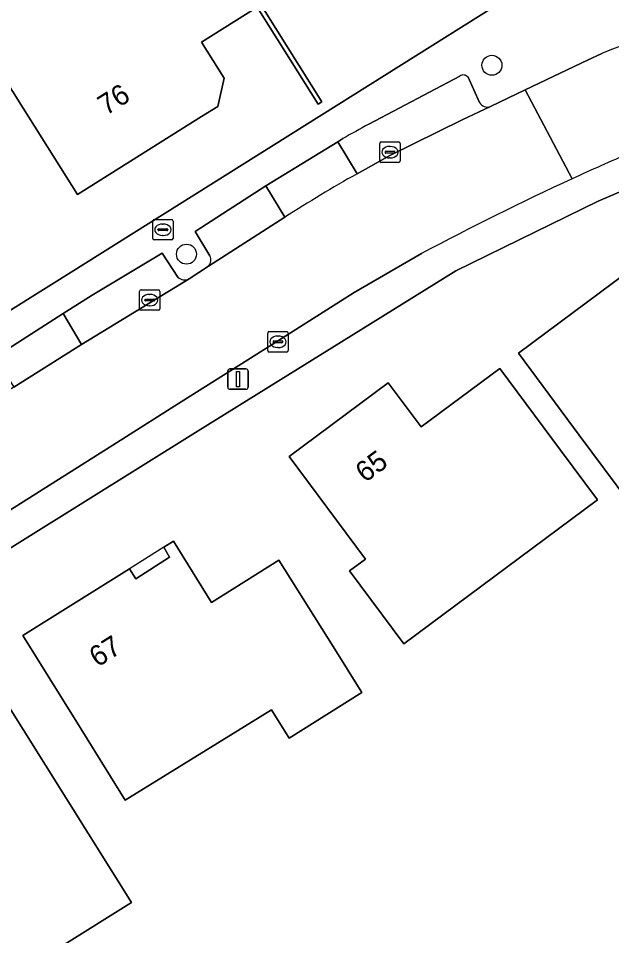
# Model space of a CAD drawing. Extents: x 157767 to 159172, y 387839 to 389425.
# Drawn here: x 158112.71 to 158141.79, y 388835.72 to 388880.71 of the extents above; entities that cross this region are included whole.
import ezdxf

# ---------------------------------------------------------------- set-up
doc = ezdxf.new("R2010")
doc.units = 0
for name, color, linetype in [('IMGEO_Boom', 7, 'Continuous'), ('IMGEO_Brandkraan', 7, 'Continuous'), ('IMGEO_Erf', 7, 'Continuous'), ('IMGEO_Kolk', 7, 'Continuous'), ('IMGEO_Lichtmast', 7, 'Continuous'), ('IMGEO_Pand', 7, 'Continuous'), ('IMGEO_Pand_nummerreeks', 7, 'Continuous'), ('IMGEO_Pand_overbouw', 7, 'Continuous'), ('IMGEO_Parkeervlak_open', 7, 'Continuous'), ('IMGEO_Rijbaan_lokaal_open', 7, 'Continuous'), ('IMGEO_Voetpad_open', 7, 'Continuous')]:
    doc.layers.add(name, color=color, linetype=linetype)

msp = doc.modelspace()

# ---------------------------------------------------------------- linework, layer by layer
at = {"layer": 'IMGEO_Boom'}
for centre in [(158135.924, 388878.405), (158120.953, 388869.143)]:
    msp.add_circle(centre, 0.489, dxfattribs=at)
at = {"layer": 'IMGEO_Brandkraan'}
for p, q in [((158119.297, 388869.915), (158119.297, 388870.767)), ((158119.372, 388870.841), (158120.224, 388870.841)), ((158119.785, 388870.621), (158119.81, 388870.621)), ((158120.298, 388870.767), (158120.298, 388869.915)), ((158119.556, 388870.335), (158119.556, 388870.347)), ((158119.994, 388870.298), (158119.596, 388870.298)), ((158119.599, 388870.384), (158119.997, 388870.384)), ((158120.04, 388870.347), (158120.04, 388870.335)), ((158120.224, 388869.841), (158119.372, 388869.841)), ((158119.808, 388870.061), (158119.783, 388870.061))]:
    msp.add_line(p, q, dxfattribs=at)
for points in [[(158119.297, 388869.915), (158119.297, 388870.767)], [(158119.372, 388870.841), (158120.224, 388870.841)], [(158120.298, 388870.767), (158120.298, 388869.915)], [(158120.224, 388869.841), (158119.372, 388869.841)]]:
    msp.add_lwpolyline(points, dxfattribs=at)
for centre, radius, start, end in [((158119.374, 388870.765), 0.0765, 91.552, 178.448), ((158119.374, 388870.765), 0.0765, 91.552, 178.448), ((158120.222, 388870.765), 0.0765, 1.552, 88.448), ((158120.222, 388870.765), 0.0765, 1.552, 88.448), ((158119.596, 388870.344), 0.0403, 85.8775, 175.7526), ((158119.593, 388870.334), 0.0366, 178.938, 274.7102), ((158119.997, 388870.341), 0.043, 264.8664, 352.4533), ((158120.001, 388870.346), 0.0386, 1.7309, 96.639), ((158119.374, 388869.917), 0.0765, 181.552, 268.448), ((158119.374, 388869.917), 0.0765, 181.552, 268.448), ((158120.222, 388869.917), 0.0765, 271.552, 358.448), ((158120.222, 388869.917), 0.0765, 271.552, 358.448)]:
    msp.add_arc(centre, radius, start, end, dxfattribs=at)
for centre, major_axis, ratio, start_param, end_param in [((158119.784, 388870.341), (-0.387, 0.002), 0.722429, 4.712389, 7.853982), ((158119.809, 388870.341), (-0.39, 0.002), 0.717154, 1.570796, 4.712389)]:
    msp.add_ellipse(centre, major_axis=major_axis, ratio=ratio, start_param=start_param, end_param=end_param, dxfattribs=at)
at = {"layer": 'IMGEO_Erf'}
for points in [[(158121.95, 388885.615), (158127.587, 388876.605), (158127.408, 388876.492), (158124.414, 388881.258), (158121.687, 388879.545), (158122.797, 388877.776), (158122.497, 388876.392), (158121.691, 388875.886), (158115.61, 388872.067), (158112.951, 388876.302), (158108.068, 388884.077)], [(158089.44, 388852.074), (158114.469, 388867.731), (158141.409, 388884.68)], [(158144.339, 388873.112), (158141.128, 388871.749), (158134.149, 388868.326), (158121.394, 388860.4), (158098.905, 388846.353)]]:
    msp.add_lwpolyline(points, dxfattribs=at)
for points in [[(158140.209, 388860.273), (158137.225, 388864.285), (158143.229, 388868.75), (158143.512, 388868.37), (158146.282, 388870.43), (158150.754, 388864.417), (158146.725, 388861.421), (158154.92, 388850.402), (158159.772, 388854.01), (158162.213, 388850.727), (158158.201, 388847.744), (158152.615, 388843.59)], [(158131.602, 388850.036), (158128.946, 388853.608), (158129.73, 388854.191), (158125.987, 388859.225), (158130.844, 388862.837), (158132.453, 388860.674), (158136.31, 388863.542), (158139.293, 388859.529), (158141.1, 388857.099)], [(158112.94, 388850.443), (158118.162, 388853.719), (158118.464, 388853.227), (158120.125, 388854.288), (158119.846, 388854.776), (158120.312, 388855.068), (158122.18, 388852.06), (158125.483, 388854.132), (158128.14, 388849.897), (158129.553, 388847.645), (158125.987, 388845.407), (158125.113, 388846.8), (158117.946, 388842.362), (158115.573, 388846.192)], [(158107.9, 388830.88), (158102.6, 388839.361), (158099.95, 388843.6), (158104.286, 388846.313), (158104.628, 388845.765), (158106.324, 388846.828), (158105.97, 388847.367), (158110.29, 388850.07), (158112.945, 388845.833), (158118.26, 388837.349)]]:
    msp.add_lwpolyline(points, close=True, dxfattribs=at)
at = {"layer": 'IMGEO_Kolk'}
for p, q in [((158130.427, 388873.718), (158130.427, 388874.57)), ((158130.502, 388874.644), (158131.354, 388874.644)), ((158130.915, 388874.424), (158130.94, 388874.424)), ((158131.428, 388874.57), (158131.428, 388873.718)), ((158130.686, 388874.138), (158130.686, 388874.15)), ((158131.124, 388874.101), (158130.726, 388874.101)), ((158130.729, 388874.187), (158131.127, 388874.187)), ((158130.938, 388873.864), (158130.913, 388873.864)), ((158131.17, 388874.15), (158131.17, 388874.138)), ((158131.354, 388873.644), (158130.502, 388873.644)), ((158118.651, 388866.465), (158118.651, 388867.317)), ((158118.726, 388867.391), (158119.578, 388867.391)), ((158119.139, 388867.171), (158119.164, 388867.171)), ((158119.652, 388867.317), (158119.652, 388866.465)), ((158118.91, 388866.885), (158118.91, 388866.897)), ((158119.348, 388866.848), (158118.95, 388866.848)), ((158118.953, 388866.934), (158119.351, 388866.934)), ((158119.162, 388866.611), (158119.137, 388866.611)), ((158119.394, 388866.897), (158119.394, 388866.885)), ((158119.578, 388866.391), (158118.726, 388866.391)), ((158124.937, 388864.418), (158124.937, 388865.27)), ((158125.012, 388865.344), (158125.864, 388865.344)), ((158125.938, 388865.27), (158125.938, 388864.418)), ((158125.196, 388864.838), (158125.196, 388864.85)), ((158125.634, 388864.801), (158125.236, 388864.801)), ((158125.239, 388864.887), (158125.637, 388864.887)), ((158125.425, 388865.124), (158125.45, 388865.124)), ((158125.68, 388864.85), (158125.68, 388864.838)), ((158125.864, 388864.344), (158125.012, 388864.344)), ((158125.448, 388864.564), (158125.423, 388864.564))]:
    msp.add_line(p, q, dxfattribs=at)
for points in [[(158130.427, 388873.718), (158130.427, 388874.57)], [(158130.502, 388874.644), (158131.354, 388874.644)], [(158131.428, 388874.57), (158131.428, 388873.718)], [(158131.354, 388873.644), (158130.502, 388873.644)], [(158118.651, 388866.465), (158118.651, 388867.317)], [(158118.726, 388867.391), (158119.578, 388867.391)], [(158119.652, 388867.317), (158119.652, 388866.465)], [(158119.578, 388866.391), (158118.726, 388866.391)], [(158124.937, 388864.418), (158124.937, 388865.27)], [(158125.012, 388865.344), (158125.864, 388865.344)], [(158125.938, 388865.27), (158125.938, 388864.418)], [(158125.864, 388864.344), (158125.012, 388864.344)]]:
    msp.add_lwpolyline(points, dxfattribs=at)
for centre, radius, start, end in [((158130.504, 388874.568), 0.0765, 91.552, 178.448), ((158130.504, 388874.568), 0.0765, 91.552, 178.448), ((158131.352, 388874.568), 0.0765, 1.552, 88.448), ((158131.352, 388874.568), 0.0765, 1.552, 88.448), ((158130.726, 388874.147), 0.0403, 85.8775, 175.7526), ((158130.723, 388874.137), 0.0366, 178.938, 274.7102), ((158131.127, 388874.144), 0.043, 264.8664, 352.4533), ((158131.131, 388874.149), 0.0386, 1.7309, 96.639), ((158130.504, 388873.72), 0.0765, 181.552, 268.448), ((158130.504, 388873.72), 0.0765, 181.552, 268.448), ((158131.352, 388873.72), 0.0765, 271.552, 358.448), ((158131.352, 388873.72), 0.0765, 271.552, 358.448), ((158118.728, 388867.315), 0.0765, 91.552, 178.448), ((158118.728, 388867.315), 0.0765, 91.552, 178.448), ((158119.576, 388867.315), 0.0765, 1.552, 88.448), ((158119.576, 388867.315), 0.0765, 1.552, 88.448), ((158118.95, 388866.894), 0.0403, 85.8775, 175.7526), ((158118.947, 388866.884), 0.0366, 178.938, 274.7102), ((158119.351, 388866.891), 0.043, 264.8664, 352.4533), ((158119.355, 388866.896), 0.0386, 1.7309, 96.639), ((158118.728, 388866.467), 0.0765, 181.552, 268.448), ((158118.728, 388866.467), 0.0765, 181.552, 268.448), ((158119.576, 388866.467), 0.0765, 271.552, 358.448), ((158119.576, 388866.467), 0.0765, 271.552, 358.448), ((158125.014, 388865.268), 0.0765, 91.552, 178.448), ((158125.014, 388865.268), 0.0765, 91.552, 178.448), ((158125.862, 388865.268), 0.0765, 1.552, 88.448), ((158125.862, 388865.268), 0.0765, 1.552, 88.448), ((158125.236, 388864.847), 0.0403, 85.8775, 175.7526), ((158125.233, 388864.837), 0.0366, 178.938, 274.7102), ((158125.637, 388864.844), 0.043, 264.8664, 352.4533), ((158125.641, 388864.849), 0.0386, 1.7309, 96.639), ((158125.014, 388864.42), 0.0765, 181.552, 268.448), ((158125.014, 388864.42), 0.0765, 181.552, 268.448), ((158125.862, 388864.42), 0.0765, 271.552, 358.448), ((158125.862, 388864.42), 0.0765, 271.552, 358.448)]:
    msp.add_arc(centre, radius, start, end, dxfattribs=at)
for centre, major_axis, ratio, start_param, end_param in [((158130.914, 388874.144), (-0.387, 0.002), 0.722429, 4.712389, 7.853982), ((158130.939, 388874.144), (-0.39, 0.002), 0.717154, 1.570796, 4.712389), ((158119.138, 388866.891), (-0.387, 0.002), 0.722429, 4.712389, 7.853982), ((158119.163, 388866.891), (-0.39, 0.002), 0.717154, 1.570796, 4.712389), ((158125.424, 388864.844), (-0.387, 0.002), 0.722429, 4.712389, 7.853982), ((158125.449, 388864.844), (-0.39, 0.002), 0.717154, 1.570796, 4.712389)]:
    msp.add_ellipse(centre, major_axis=major_axis, ratio=ratio, start_param=start_param, end_param=end_param, dxfattribs=at)
at = {"layer": 'IMGEO_Lichtmast'}
for p, q in [((158122.979, 388862.616), (158122.979, 388863.416)), ((158122.979, 388863.416), (158122.979, 388862.616)), ((158123.079, 388863.516), (158123.869, 388863.516)), ((158123.869, 388863.516), (158123.079, 388863.516)), ((158123.969, 388863.416), (158123.969, 388862.616)), ((158123.969, 388862.616), (158123.969, 388863.416)), ((158123.869, 388862.516), (158123.079, 388862.516)), ((158123.079, 388862.516), (158123.869, 388862.516))]:
    msp.add_line(p, q, dxfattribs=at)
msp.add_lwpolyline([(158123.399, 388863.391), (158123.549, 388863.391), (158123.549, 388862.641), (158123.399, 388862.641), (158123.399, 388863.391)], dxfattribs=at)
for centre, start, end in [((158123.079, 388863.416), 90, 180), ((158123.079, 388863.416), 90, 180), ((158123.869, 388863.416), 0, 90), ((158123.869, 388863.416), 360, 90), ((158123.079, 388862.616), 180, 270), ((158123.079, 388862.616), 180, 270), ((158123.869, 388862.616), 270, 0), ((158123.869, 388862.616), 270, 0)]:
    msp.add_arc(centre, 0.1, start, end, dxfattribs=at)
at = {"layer": 'IMGEO_Pand'}
for points in [[(158118.603, 388890.964), (158116.349, 388894.567), (158110.356, 388904.147), (158104.881, 388900.758), (158113.266, 388887.318), (158108.068, 388884.077), (158112.951, 388876.302), (158115.61, 388872.067), (158121.691, 388875.886), (158122.497, 388876.392), (158122.797, 388877.776), (158121.687, 388879.545), (158124.414, 388881.258), (158127.408, 388876.492), (158127.587, 388876.605), (158121.95, 388885.615)], [(158140.209, 388860.273), (158152.615, 388843.59), (158158.201, 388847.744), (158162.213, 388850.727), (158159.772, 388854.01), (158154.92, 388850.402), (158146.725, 388861.421), (158150.754, 388864.417), (158146.282, 388870.43), (158143.512, 388868.37), (158143.229, 388868.75), (158137.225, 388864.285)], [(158131.602, 388850.036), (158141.1, 388857.099), (158139.293, 388859.529), (158136.31, 388863.542), (158132.453, 388860.674), (158130.844, 388862.837), (158125.987, 388859.225), (158129.73, 388854.191), (158128.946, 388853.608)], [(158119.846, 388854.776), (158120.125, 388854.288), (158118.464, 388853.227), (158118.162, 388853.719), (158112.94, 388850.443), (158115.573, 388846.192), (158117.946, 388842.362), (158125.113, 388846.8), (158125.987, 388845.407), (158129.553, 388847.645), (158128.14, 388849.897), (158125.483, 388854.132), (158122.18, 388852.06), (158120.312, 388855.068)], [(158104.286, 388846.313), (158099.95, 388843.6), (158102.6, 388839.361), (158107.9, 388830.88), (158118.26, 388837.349), (158112.945, 388845.833), (158110.29, 388850.07), (158105.97, 388847.367), (158106.324, 388846.828), (158104.628, 388845.765)]]:
    msp.add_lwpolyline(points, close=True, dxfattribs=at)
at = {"layer": 'IMGEO_Pand_overbouw'}
msp.add_lwpolyline([(158120.125, 388854.288), (158119.846, 388854.776), (158118.162, 388853.719), (158118.464, 388853.227)], close=True, dxfattribs=at)
at = {"layer": 'IMGEO_Parkeervlak_open'}
for points in [[(158134.348, 388877.867), (158129.893, 388875.516)], [(158135.316, 388876.578), (158134.756, 388877.821)], [(158134.464, 388875.737), (158135.858, 388876.383)], [(158128.617, 388874.807), (158128.367, 388874.654), (158129.312, 388873.086), (158130.918, 388873.983), (158134.464, 388875.737)], [(158125.78, 388870.963), (158124.844, 388872.489), (158121.386, 388870.25), (158122.096, 388869.062)], [(158122.031, 388868.562), (158125.78, 388870.963)], [(158120.531, 388868.013), (158119.755, 388869.195), (158116.328, 388867.136), (158114.905, 388866.236), (158115.808, 388864.716), (158121.09, 388867.934)]]:
    msp.add_lwpolyline(points, dxfattribs=at)
for centre, radius, start, end in [((158134.529, 388877.64), 0.29, 38.5624, 128.5723), ((158135.703, 388876.804), 0.448, 210.2356, 290.1891), ((158161.349, 388817.401), 66.082, 118.42557, 119.69126), ((158121.731, 388868.855), 0.419, 315.6202, 29.5659), ((158120.87, 388868.394), 0.51, 228.3194, 295.5927)]:
    msp.add_arc(centre, radius, start, end, dxfattribs=at)
at = {"layer": 'IMGEO_Rijbaan_lokaal_open'}
for points in [[(158141.307, 388878.977), (158140.606, 388878.655), (158137.555, 388877.195), (158139.863, 388872.841)], [(158139.863, 388872.841), (158137.555, 388877.195), (158135.858, 388876.383), (158134.464, 388875.737), (158130.918, 388873.983), (158129.312, 388873.086)], [(158129.312, 388873.086), (158128.367, 388874.654), (158124.844, 388872.489), (158125.78, 388870.963)], [(158125.78, 388870.963), (158122.031, 388868.562), (158121.09, 388867.934), (158115.808, 388864.716), (158112.485, 388862.625), (158108.265, 388859.969), (158103.167, 388856.621), (158097.521, 388853.02), (158093.898, 388850.927), (158092.817, 388850.246)], [(158097.811, 388847.476), (158099.247, 388848.39), (158108.23, 388854.014), (158117.528, 388859.886), (158120.701, 388861.904), (158125.151, 388864.708), (158129.179, 388867.257), (158132.472, 388869.172)]]:
    msp.add_lwpolyline(points, dxfattribs=at)
msp.add_lwpolyline([(158115.808, 388864.716), (158114.905, 388866.236), (158111.565, 388864.096), (158112.485, 388862.625)], close=True, dxfattribs=at)
for centre, radius, start, end in [((158146.856, 388866.234), 13.899, 85.6205, 113.5289), ((158203.583, 388734.285), 152.506, 113.53674, 114.69714), ((158175.116, 388792.883), 92.361, 119.73075, 122.28737), ((158175.116, 388792.883), 92.361, 119.73075, 122.28737), ((158199.751, 388742.92), 143.059, 114.74785, 118.05309)]:
    msp.add_arc(centre, radius, start, end, dxfattribs=at)
at = {"layer": 'IMGEO_Voetpad_open'}
for points in [[(158162.053, 388872.377), (158155.865, 388880.897), (158156.023, 388881.014), (158153.261, 388884.787), (158149.474, 388889.698), (158143.89, 388886.223), (158141.409, 388884.68), (158114.469, 388867.731), (158089.44, 388852.074)], [(158135.858, 388876.383), (158137.555, 388877.195), (158140.606, 388878.655), (158141.307, 388878.977)], [(158129.893, 388875.516), (158134.348, 388877.867)], [(158134.756, 388877.821), (158135.316, 388876.578)], [(158122.096, 388869.062), (158121.386, 388870.25), (158124.844, 388872.489), (158128.367, 388874.654), (158128.617, 388874.807)], [(158098.905, 388846.353), (158121.394, 388860.4), (158134.149, 388868.326), (158141.128, 388871.749), (158144.339, 388873.112)], [(158132.472, 388869.172), (158129.179, 388867.257), (158125.151, 388864.708), (158120.701, 388861.904), (158117.528, 388859.886), (158108.23, 388854.014), (158099.247, 388848.39), (158097.811, 388847.476), (158094.679, 388845.398), (158093.248, 388844.396)], [(158103.278, 388857.213), (158102.564, 388858.346), (158103.048, 388858.659), (158105.404, 388860.262), (158111.565, 388864.096), (158114.905, 388866.236), (158116.328, 388867.136), (158119.755, 388869.195), (158120.531, 388868.013)], [(158121.09, 388867.934), (158122.031, 388868.562)]]:
    msp.add_lwpolyline(points, dxfattribs=at)
for centre, radius, start, end in [((158146.856, 388866.234), 13.899, 85.6205, 113.5289), ((158134.529, 388877.64), 0.29, 38.5624, 128.5723), ((158135.703, 388876.804), 0.448, 210.2356, 290.1891), ((158161.349, 388817.401), 66.082, 118.42557, 119.69126), ((158203.583, 388734.285), 152.506, 113.53674, 114.69714), ((158199.751, 388742.92), 143.059, 114.74785, 118.05309), ((158121.731, 388868.855), 0.419, 315.6202, 29.5659), ((158120.87, 388868.394), 0.51, 228.3194, 295.5927)]:
    msp.add_arc(centre, radius, start, end, dxfattribs=at)

# ---------------------------------------------------------------- texts
at = {"layer": 'IMGEO_Pand_nummerreeks'}
for s, rotation, p in [('76', 32.1257, (158117.013, 388875.923)), ('65', 36.637, (158129.71, 388857.906)), ('67', 32.1019, (158116.594, 388848.863))]:
    msp.add_text(s, height=1, rotation=rotation, dxfattribs=at).set_placement(p)

doc.saveas('drawing.dxf')
